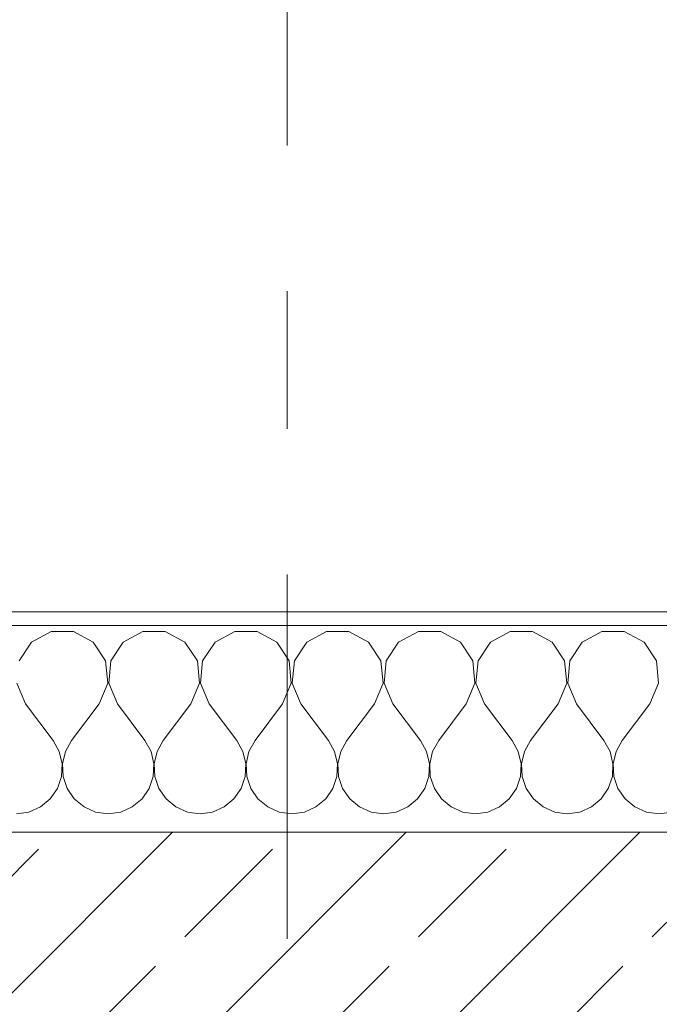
# Model space of a CAD drawing. Header units: metres. Extents: x -3.6 to 90.7, y -11.1 to 18.
# Tile 266 of 656: x 18.336 to 18.8, y 13.57 to 14.285. Entities that reach past the tile are written whole.
import ezdxf

# ---------------------------------------------------------------- set-up
doc = ezdxf.new("R2010")
doc.units = ezdxf.units.M
doc.header["$MEASUREMENT"] = 0
doc.linetypes.add('Strichlinie doppelt', pattern=[0.546806, 0.264583, -0.105833, 0.070556, -0.105833])
for name, color, linetype in [('152 - Bemaßung_ Beschriftung.Ausbau', 7, 'Continuous'), ('451 - Universal.Achsen Raster', 7, 'Continuous'), ('603 - Struktur.Bodenplatte_ Decke Roh', 7, 'Continuous'), ('604 - Struktur.Wand Aussen', 7, 'Continuous')]:
    doc.layers.add(name, color=color, linetype=linetype)
doc.styles.add('ERSTELLTER_STIL_2', font='txt')
doc.dimstyles.new('ERSTELLTER_STIL__3', dxfattribs={"dimtxt": 0.1, "dimasz": 0.0532, "dimexe": 0.18, "dimexo": 0.0625, "dimgap": 0, "dimtad": 1, "dimtih": 1, "dimtoh": 1, "dimzin": 0, "dimdsep": 46, "dimtxsty": 'ERSTELLTER_STIL_2', "dimblk": 'ARROWHEAD_2', "dimblk1": 'ARROWHEAD_2', "dimblk2": 'ARROWHEAD_2', "dimcen": 0.09, "dimse1": 1, "dimse2": 1, "dimclrd": 7, "dimclre": 7, "dimclrt": 7, "dimazin": 0, "dimtfac": 1, "dimtdec": 4, "dimtmove": 0, "dimatfit": 3, "dimfxl": 1, "dimtolj": 1, "dimtzin": 0, "dimarcsym": 0})

# ---------------------------------------------------------------- blocks, each defined once
blk = doc.blocks.new('*X19')
at = {"layer": '604 - Struktur.Wand Aussen', "color": 7, "linetype": 'Continuous', "lineweight": 5}
for p, q in [((18.35855, 13.84066), (18.34424, 13.83299)), ((18.37479, 13.84066), (18.35855, 13.84066)), ((18.3891, 13.83299), (18.37479, 13.84066)), ((18.42521, 13.84066), (18.4109, 13.83299)), ((18.44145, 13.84066), (18.42521, 13.84066)), ((18.45576, 13.83299), (18.44145, 13.84066)), ((18.49188, 13.84066), (18.47757, 13.83299)), ((18.50812, 13.84066), (18.49188, 13.84066)), ((18.52243, 13.83299), (18.50812, 13.84066)), ((18.55855, 13.84066), (18.54424, 13.83299)), ((18.57479, 13.84066), (18.55855, 13.84066)), ((18.5891, 13.83299), (18.57479, 13.84066)), ((18.62521, 13.84066), (18.6109, 13.83299)), ((18.64145, 13.84066), (18.62521, 13.84066)), ((18.65576, 13.83299), (18.64145, 13.84066)), ((18.69188, 13.84066), (18.67757, 13.83299)), ((18.70812, 13.84066), (18.69188, 13.84066)), ((18.72243, 13.83299), (18.70812, 13.84066)), ((18.75855, 13.84066), (18.74424, 13.83299)), ((18.77479, 13.84066), (18.75855, 13.84066)), ((18.7891, 13.83299), (18.77479, 13.84066)), ((18.34424, 13.83299), (18.33525, 13.81947)), ((18.39808, 13.81947), (18.3891, 13.83299)), ((18.4109, 13.83299), (18.40192, 13.81947)), ((18.46475, 13.81947), (18.45576, 13.83299)), ((18.47757, 13.83299), (18.46858, 13.81947)), ((18.53142, 13.81947), (18.52243, 13.83299)), ((18.54424, 13.83299), (18.53525, 13.81947)), ((18.59808, 13.81947), (18.5891, 13.83299)), ((18.6109, 13.83299), (18.60192, 13.81947)), ((18.66475, 13.81947), (18.65576, 13.83299)), ((18.67757, 13.83299), (18.66858, 13.81947)), ((18.73142, 13.81947), (18.72243, 13.83299)), ((18.74424, 13.83299), (18.73525, 13.81947)), ((18.79808, 13.81947), (18.7891, 13.83299)), ((18.39962, 13.8033), (18.39808, 13.81947)), ((18.40192, 13.81947), (18.40038, 13.8033)), ((18.46629, 13.8033), (18.46475, 13.81947)), ((18.46858, 13.81947), (18.46705, 13.8033)), ((18.53295, 13.8033), (18.53142, 13.81947)), ((18.53525, 13.81947), (18.53371, 13.8033)), ((18.59962, 13.8033), (18.59808, 13.81947)), ((18.60192, 13.81947), (18.60038, 13.8033)), ((18.66629, 13.8033), (18.66475, 13.81947)), ((18.66858, 13.81947), (18.66705, 13.8033)), ((18.73295, 13.8033), (18.73142, 13.81947)), ((18.73525, 13.81947), (18.73371, 13.8033)), ((18.79962, 13.8033), (18.79808, 13.81947)), ((18.33371, 13.8033), (18.34, 13.78833)), ((18.39333, 13.78833), (18.39962, 13.8033)), ((18.40038, 13.8033), (18.40667, 13.78833)), ((18.46, 13.78833), (18.46629, 13.8033)), ((18.46705, 13.8033), (18.47333, 13.78833)), ((18.52667, 13.78833), (18.53295, 13.8033)), ((18.53371, 13.8033), (18.54, 13.78833)), ((18.59333, 13.78833), (18.59962, 13.8033)), ((18.60038, 13.8033), (18.60667, 13.78833)), ((18.66, 13.78833), (18.66629, 13.8033)), ((18.66705, 13.8033), (18.67333, 13.78833)), ((18.72667, 13.78833), (18.73295, 13.8033)), ((18.73371, 13.8033), (18.74, 13.78833)), ((18.79333, 13.78833), (18.79962, 13.8033)), ((18.34, 13.78833), (18.36, 13.76167)), ((18.39333, 13.78833), (18.37333, 13.76167)), ((18.40667, 13.78833), (18.42667, 13.76167)), ((18.46, 13.78833), (18.44, 13.76167)), ((18.47333, 13.78833), (18.49333, 13.76167)), ((18.52667, 13.78833), (18.50667, 13.76167)), ((18.54, 13.78833), (18.56, 13.76167)), ((18.59333, 13.78833), (18.57333, 13.76167)), ((18.60667, 13.78833), (18.62667, 13.76167)), ((18.66, 13.78833), (18.64, 13.76167)), ((18.67333, 13.78833), (18.69333, 13.76167)), ((18.72667, 13.78833), (18.70667, 13.76167)), ((18.74, 13.78833), (18.76, 13.76167)), ((18.79333, 13.78833), (18.77333, 13.76167)), ((18.36445, 13.75362), (18.36, 13.76167)), ((18.37333, 13.76167), (18.36888, 13.75362)), ((18.43112, 13.75362), (18.42667, 13.76167)), ((18.44, 13.76167), (18.43555, 13.75362)), ((18.49778, 13.75362), (18.49333, 13.76167)), ((18.50667, 13.76167), (18.50222, 13.75362)), ((18.56445, 13.75362), (18.56, 13.76167)), ((18.57333, 13.76167), (18.56888, 13.75362)), ((18.63112, 13.75362), (18.62667, 13.76167)), ((18.64, 13.76167), (18.63555, 13.75362)), ((18.69778, 13.75362), (18.69333, 13.76167)), ((18.70667, 13.76167), (18.70222, 13.75362)), ((18.76445, 13.75362), (18.76, 13.76167)), ((18.77333, 13.76167), (18.76888, 13.75362)), ((18.36653, 13.74466), (18.36445, 13.75362)), ((18.36888, 13.75362), (18.3668, 13.74466)), ((18.4332, 13.74466), (18.43112, 13.75362)), ((18.43555, 13.75362), (18.43347, 13.74466)), ((18.49987, 13.74466), (18.49778, 13.75362)), ((18.50222, 13.75362), (18.50013, 13.74466)), ((18.56653, 13.74466), (18.56445, 13.75362)), ((18.56888, 13.75362), (18.5668, 13.74466)), ((18.6332, 13.74466), (18.63112, 13.75362)), ((18.63555, 13.75362), (18.63347, 13.74466)), ((18.69987, 13.74466), (18.69778, 13.75362)), ((18.70222, 13.75362), (18.70013, 13.74466)), ((18.76653, 13.74466), (18.76445, 13.75362)), ((18.76888, 13.75362), (18.7668, 13.74466)), ((18.36609, 13.73547), (18.36653, 13.74466)), ((18.3668, 13.74466), (18.36725, 13.73547)), ((18.43275, 13.73547), (18.4332, 13.74466)), ((18.43347, 13.74466), (18.43391, 13.73547)), ((18.49942, 13.73547), (18.49987, 13.74466)), ((18.50013, 13.74466), (18.50058, 13.73547)), ((18.56609, 13.73547), (18.56653, 13.74466)), ((18.5668, 13.74466), (18.56725, 13.73547)), ((18.63275, 13.73547), (18.6332, 13.74466)), ((18.63347, 13.74466), (18.63391, 13.73547)), ((18.69942, 13.73547), (18.69987, 13.74466)), ((18.70013, 13.74466), (18.70058, 13.73547)), ((18.76609, 13.73547), (18.76653, 13.74466)), ((18.7668, 13.74466), (18.76725, 13.73547)), ((18.36315, 13.72676), (18.36609, 13.73547)), ((18.36725, 13.73547), (18.37019, 13.72676)), ((18.42981, 13.72676), (18.43275, 13.73547)), ((18.43391, 13.73547), (18.43685, 13.72676)), ((18.49648, 13.72676), (18.49942, 13.73547)), ((18.50058, 13.73547), (18.50352, 13.72676)), ((18.56315, 13.72676), (18.56609, 13.73547)), ((18.56725, 13.73547), (18.57019, 13.72676)), ((18.62981, 13.72676), (18.63275, 13.73547)), ((18.63391, 13.73547), (18.63685, 13.72676)), ((18.69648, 13.72676), (18.69942, 13.73547)), ((18.70058, 13.73547), (18.70352, 13.72676)), ((18.76315, 13.72676), (18.76609, 13.73547)), ((18.76725, 13.73547), (18.77019, 13.72676)), ((18.35794, 13.71918), (18.36315, 13.72676)), ((18.37019, 13.72676), (18.37539, 13.71918)), ((18.42461, 13.71918), (18.42981, 13.72676)), ((18.43685, 13.72676), (18.44206, 13.71918)), ((18.49127, 13.71918), (18.49648, 13.72676)), ((18.50352, 13.72676), (18.50873, 13.71918)), ((18.55794, 13.71918), (18.56315, 13.72676)), ((18.57019, 13.72676), (18.57539, 13.71918)), ((18.62461, 13.71918), (18.62981, 13.72676)), ((18.63685, 13.72676), (18.64206, 13.71918)), ((18.69127, 13.71918), (18.69648, 13.72676)), ((18.70352, 13.72676), (18.70873, 13.71918)), ((18.75794, 13.71918), (18.76315, 13.72676)), ((18.77019, 13.72676), (18.77539, 13.71918)), ((18.35086, 13.71331), (18.35794, 13.71918)), ((18.37539, 13.71918), (18.38248, 13.71331)), ((18.41752, 13.71331), (18.42461, 13.71918)), ((18.44206, 13.71918), (18.44914, 13.71331)), ((18.48419, 13.71331), (18.49127, 13.71918)), ((18.50873, 13.71918), (18.51581, 13.71331)), ((18.55086, 13.71331), (18.55794, 13.71918)), ((18.57539, 13.71918), (18.58248, 13.71331)), ((18.61752, 13.71331), (18.62461, 13.71918)), ((18.64206, 13.71918), (18.64914, 13.71331)), ((18.68419, 13.71331), (18.69127, 13.71918)), ((18.70873, 13.71918), (18.71581, 13.71331)), ((18.75086, 13.71331), (18.75794, 13.71918)), ((18.77539, 13.71918), (18.78248, 13.71331)), ((18.33333, 13.70833), (18.34244, 13.7096)), ((18.34244, 13.7096), (18.35086, 13.71331)), ((18.38248, 13.71331), (18.39089, 13.7096)), ((18.39089, 13.7096), (18.4, 13.70833)), ((18.4, 13.70833), (18.40911, 13.7096)), ((18.40911, 13.7096), (18.41752, 13.71331)), ((18.44914, 13.71331), (18.45756, 13.7096)), ((18.45756, 13.7096), (18.46667, 13.70833)), ((18.46667, 13.70833), (18.47578, 13.7096)), ((18.47578, 13.7096), (18.48419, 13.71331)), ((18.51581, 13.71331), (18.52422, 13.7096)), ((18.52422, 13.7096), (18.53333, 13.70833)), ((18.53333, 13.70833), (18.54244, 13.7096)), ((18.54244, 13.7096), (18.55086, 13.71331)), ((18.58248, 13.71331), (18.59089, 13.7096)), ((18.59089, 13.7096), (18.6, 13.70833)), ((18.6, 13.70833), (18.60911, 13.7096)), ((18.60911, 13.7096), (18.61752, 13.71331)), ((18.64914, 13.71331), (18.65756, 13.7096)), ((18.65756, 13.7096), (18.66667, 13.70833)), ((18.66667, 13.70833), (18.67578, 13.7096)), ((18.67578, 13.7096), (18.68419, 13.71331)), ((18.71581, 13.71331), (18.72422, 13.7096)), ((18.72422, 13.7096), (18.73333, 13.70833)), ((18.73333, 13.70833), (18.74244, 13.7096)), ((18.74244, 13.7096), (18.75086, 13.71331)), ((18.78248, 13.71331), (18.79089, 13.7096)), ((18.79089, 13.7096), (18.8, 13.70833)), ((18.8, 13.70833), (18.80911, 13.7096))]:
    blk.add_line(p, q, dxfattribs=at)
blk = doc.blocks.new('*D222')
at = {"layer": '152 - Bemaßung_ Beschriftung.Ausbau', "color": 7, "linetype": 'Continuous', "lineweight": 5}
for p, q in [((17.94, 14.8025), (17.94, 14.9075)), ((19.14, 14.8025), (19.14, 14.9075)), ((17.96021, 14.89), (17.91979, 14.82)), ((19.16021, 14.89), (19.11979, 14.82)), ((17.94, 14.855), (19.14, 14.855))]:
    blk.add_line(p, q, dxfattribs=at)
at = {"layer": '152 - Bemaßung_ Beschriftung.Ausbau', "color": 7, "lineweight": 5, "insert": (18.40697, 14.875), "char_height": 0.1, "attachment_point": 7, "style": 'ERSTELLTER_STIL_2'}
blk.add_mtext('\\A1;{\\pql;\\fArial|b0|i0|c0|p38;1,20}', dxfattribs=at)
blk = doc.blocks.new('ARROWHEAD_2')
at = {"color": 0, "linetype": 'Continuous', "lineweight": 0}
for p, q in [((-0.378, -0.655), (0.378, 0.655)), ((0, 0), (-1, 0))]:
    blk.add_line(p, q, dxfattribs=at)
blk = doc.blocks.new('*D258')
at = {"layer": '152 - Bemaßung_ Beschriftung.Ausbau', "color": 7, "linetype": 'Continuous', "lineweight": 5}
for p, q in [((15, 15.3025), (15, 15.4075)), ((18.44997, 15.3025), (18.44997, 15.4075)), ((15.02021, 15.39), (14.97979, 15.32)), ((18.47018, 15.39), (18.42977, 15.32)), ((15, 15.355), (18.44997, 15.355))]:
    blk.add_line(p, q, dxfattribs=at)
at = {"layer": '152 - Bemaßung_ Beschriftung.Ausbau', "color": 7, "lineweight": 5, "char_height": 0.1, "attachment_point": 7, "style": 'ERSTELLTER_STIL_2'}
for s, insert in [('\\A1;{\\pql;\\fArial|b0|i0|c0|p38;3,45}', (16.51607, 15.375)), ('\\A1;{\\pql;\\fArial|b0|i0|c0|p38;15}', (18.27797, 15.375))]:
    blk.add_mtext(s, dxfattribs=dict(at, insert=insert))
blk = doc.blocks.new('*D259')
at = {"layer": '152 - Bemaßung_ Beschriftung.Ausbau', "color": 7, "linetype": 'Continuous', "lineweight": 5}
for p, q in [((18.44997, 15.3025), (18.44997, 15.4075)), ((18.59997, 15.3025), (18.59997, 15.4075)), ((18.47018, 15.39), (18.42977, 15.32)), ((18.62018, 15.39), (18.57977, 15.32)), ((18.44997, 15.355), (18.59997, 15.355))]:
    blk.add_line(p, q, dxfattribs=at)
blk = doc.blocks.new('*D260')
at = {"layer": '152 - Bemaßung_ Beschriftung.Ausbau', "color": 7, "linetype": 'Continuous', "lineweight": 5}
for p, q in [((18.59997, 15.3025), (18.59997, 15.4075)), ((22.05, 15.3025), (22.05, 15.4075)), ((18.62018, 15.39), (18.57977, 15.32)), ((22.07021, 15.39), (22.02979, 15.32)), ((18.59997, 15.355), (22.05, 15.355))]:
    blk.add_line(p, q, dxfattribs=at)
at = {"layer": '152 - Bemaßung_ Beschriftung.Ausbau', "color": 7, "lineweight": 5, "char_height": 0.1, "attachment_point": 7, "style": 'ERSTELLTER_STIL_2'}
for s, insert in [('\\A1;{\\pql;\\fArial|b0|i0|c0|p38;3,45}', (20.11607, 15.375)), ('\\A1;{\\pql;\\fArial|b0|i0|c0|p38;15}', (21.878, 15.375))]:
    blk.add_mtext(s, dxfattribs=dict(at, insert=insert))
blk = doc.blocks.new('*D297')
at = {"layer": '152 - Bemaßung_ Beschriftung.Ausbau', "color": 7, "linetype": 'Continuous', "lineweight": 5}
for p, q in [((15.07999, 15.8025), (15.07999, 15.9075)), ((18.37999, 15.8025), (18.37999, 15.9075)), ((15.1002, 15.89), (15.05978, 15.82)), ((18.4002, 15.89), (18.35978, 15.82)), ((14.77999, 15.855), (15.07999, 15.855)), ((15.07999, 15.855), (18.37999, 15.855))]:
    blk.add_line(p, q, dxfattribs=at)
at = {"layer": '152 - Bemaßung_ Beschriftung.Ausbau', "color": 7, "lineweight": 5, "insert": (16.59696, 15.875), "char_height": 0.1, "attachment_point": 7, "style": 'ERSTELLTER_STIL_2'}
blk.add_mtext('\\A1;{\\pql;\\fArial|b0|i0|c0|p38;3,30}', dxfattribs=at)
blk = doc.blocks.new('*D298')
at = {"layer": '152 - Bemaßung_ Beschriftung.Ausbau', "color": 7, "linetype": 'Continuous', "lineweight": 5}
for p, q in [((18.37999, 15.8025), (18.37999, 15.9075)), ((18.67999, 15.8025), (18.67999, 15.9075)), ((18.4002, 15.89), (18.35978, 15.82)), ((18.7002, 15.89), (18.65978, 15.82)), ((18.37999, 15.855), (18.67999, 15.855))]:
    blk.add_line(p, q, dxfattribs=at)
at = {"layer": '152 - Bemaßung_ Beschriftung.Ausbau', "color": 7, "lineweight": 5, "insert": (18.4541, 15.875), "char_height": 0.1, "attachment_point": 7, "style": 'ERSTELLTER_STIL_2'}
blk.add_mtext('\\A1;{\\pql;\\fArial|b0|i0|c0|p38;30}', dxfattribs=at)
blk = doc.blocks.new('*D299')
at = {"layer": '152 - Bemaßung_ Beschriftung.Ausbau', "color": 7, "linetype": 'Continuous', "lineweight": 5}
for p, q in [((18.67999, 15.8025), (18.67999, 15.9075)), ((21.97999, 15.8025), (21.97999, 15.9075)), ((18.7002, 15.89), (18.65978, 15.82)), ((22.0002, 15.89), (21.95978, 15.82)), ((18.67999, 15.855), (21.97999, 15.855))]:
    blk.add_line(p, q, dxfattribs=at)
at = {"layer": '152 - Bemaßung_ Beschriftung.Ausbau', "color": 7, "lineweight": 5, "insert": (20.19696, 15.875), "char_height": 0.1, "attachment_point": 7, "style": 'ERSTELLTER_STIL_2'}
blk.add_mtext('\\A1;{\\pql;\\fArial|b0|i0|c0|p38;3,30}', dxfattribs=at)

msp = doc.modelspace()

# ---------------------------------------------------------------- hatches: boundary and pattern name
at = {"layer": '604 - Struktur.Wand Aussen', "linetype": 'Continuous', "lineweight": 0, "true_color": 0x000000}
h = msp.add_hatch(dxfattribs=at)
h.set_pattern_fill('Verputz_0001', color=18, style=0, pattern_type=2)
h.set_pattern_definition([(0, (0, 0), (0, 0.08660254), [0, -0.05]), (0, (0.025, 0.0433), (0, 0.08660254), [0, -0.05])])
h.paths.add_polyline_path([(17.85, 13.855), (17.85, 13.845), (19.23, 13.845), (19.23, 13.855)])
h = msp.add_hatch(dxfattribs=at)
h.set_pattern_fill('Beton__Stahlbeton_0001', color=18, style=0, pattern_type=2)
h.set_pattern_definition([(45, (0, 0), (-0.0848528, 0.0848528), []), (45, (-0.04243, 0.04243), (-0.0848528, 0.0848528), [0.09, -0.03])])
h.paths.add_polyline_path([(17.88, 13.695), (17.88, 13.575), (17.94, 13.575), (17.94, 13.505), (17.94, 13.455), (19.14, 13.455), (19.14, 13.505), (19.14, 13.575), (19.2, 13.575), (19.2, 13.695)])

# ---------------------------------------------------------------- linework, layer by layer
at = {"layer": '451 - Universal.Achsen Raster', "color": 160, "linetype": 'Strichlinie doppelt', "lineweight": 9, "true_color": 0x3232ff}
msp.add_line((18.52999, -10.585), (18.52999, 16.355), dxfattribs=at)
at = {"layer": '603 - Struktur.Bodenplatte_ Decke Roh', "color": 7, "linetype": 'Continuous', "lineweight": 18, "flags": 128}
msp.add_lwpolyline([(47.47999, 13.695), (14.77999, 13.695), (14.77999, 13.455), (14.77999, 12.99998), (14.84, 12.99998), (14.84, 8.58498), (13.03, 8.58498), (13.03, 8.72498), (11.41, 8.72498), (11.41, 12.99998), (11.47999, 12.99998), (11.47999, 13.455), (11.47999, 13.695), (-0.015, 13.695), (-0.015, 0.005), (62.27503, 0.005)], dxfattribs=at)
at = {"layer": '604 - Struktur.Wand Aussen', "color": 7, "linetype": 'Continuous', "lineweight": 5}
msp.add_line((19.2, 13.845), (17.88, 13.845), dxfattribs=at)
at = {"layer": '604 - Struktur.Wand Aussen', "color": 7, "linetype": 'Continuous', "lineweight": 13}
msp.add_line((19.2, 13.695), (17.88, 13.695), dxfattribs=at)
at = {"layer": '604 - Struktur.Wand Aussen', "color": 7, "linetype": 'Continuous', "lineweight": 5, "flags": 128}
msp.add_lwpolyline([(19.23, 13.855), (17.85, 13.855)], dxfattribs=at)

# ---------------------------------------------------------------- block references
at = {"layer": '604 - Struktur.Wand Aussen', "color": 7, "lineweight": 18}
msp.add_blockref('*X19', (0, 0), dxfattribs=at)

# ---------------------------------------------------------------- dimensions: what is measured, and where the dimension line sits
at = {"layer": '152 - Bemaßung_ Beschriftung.Ausbau', "color": 7, "linetype": 'Continuous', "lineweight": 5}
for base, p1, p2, picture, middle in [((18.37999, 15.855), (15.07999, 12.99998), (18.37999, 12.99998), '*D297', (16.72684, 15.925)), ((18.67999, 15.855), (18.37999, 12.99998), (18.67999, 12.99998), '*D298', (18.53034, 15.925)), ((21.97999, 15.855), (18.67999, 12.99998), (21.97999, 12.99998), '*D299', (20.32684, 15.925)), ((18.44997, 15.355), (15, 10.73749), (18.44997, 10.74998), '*D258', (16.64596, 15.425)), ((22.05, 15.355), (18.59997, 10.74998), (22.05, 10.60999), '*D260', (20.24596, 15.425)), ((18.59997, 15.355), (18.44997, 10.74998), (18.59997, 10.74998), '*D259', (18.35421, 15.425)), ((19.14, 14.855), (17.94, 13.575), (19.14, 13.575), '*D222', (18.53685, 14.925))]:
    dim = msp.add_linear_dim(base=base, p1=p1, p2=p2, dimstyle='ERSTELLTER_STIL__3', dxfattribs=at)
    dim.commit()
    dim.dimension.update_dxf_attribs({"geometry": picture, "text_midpoint": middle, "dimtype": 160})

doc.saveas('drawing.dxf')
